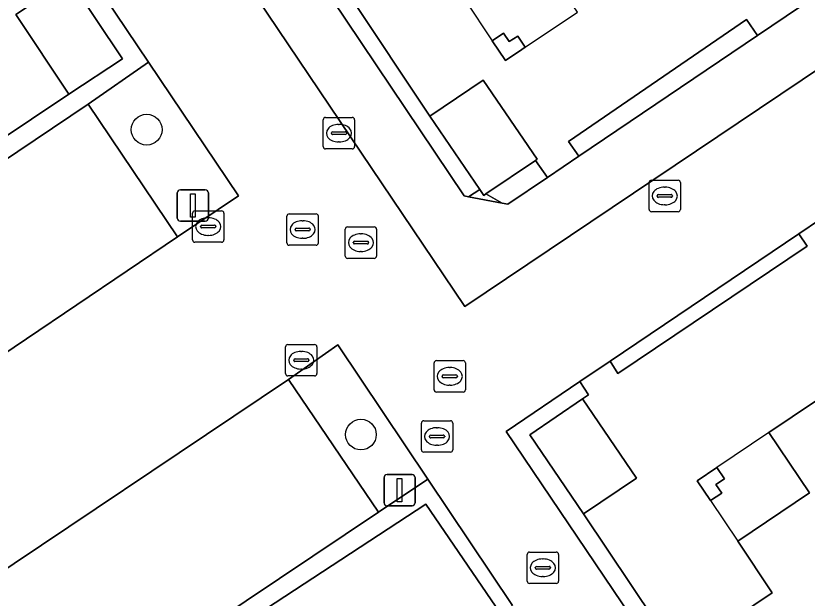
# Model space of a CAD drawing. Extents: x 158793 to 159888, y 384317 to 385256.
# Drawn here: x 159009.12 to 159034.32, y 384656.08 to 384674.63 of the extents above; entities that cross this region are included whole.
import ezdxf

# ---------------------------------------------------------------- set-up
doc = ezdxf.new("R2010")
doc.units = 0
for name, color, linetype in [('IMGEO_Boom', 7, 'Continuous'), ('IMGEO_Erf', 7, 'Continuous'), ('IMGEO_Groenvoorziening', 7, 'Continuous'), ('IMGEO_Haag', 7, 'Continuous'), ('IMGEO_Kolk', 7, 'Continuous'), ('IMGEO_Lichtmast', 7, 'Continuous'), ('IMGEO_Pand', 7, 'Continuous'), ('IMGEO_Pand_overbouw', 7, 'Continuous'), ('IMGEO_Parkeervlak_open', 7, 'Continuous'), ('IMGEO_Rijbaan_lokaal_open', 7, 'Continuous'), ('IMGEO_Rioolput', 7, 'Continuous'), ('IMGEO_Voetpad_open', 7, 'Continuous')]:
    doc.layers.add(name, color=color, linetype=linetype)

msp = doc.modelspace()

# ---------------------------------------------------------------- linework, layer by layer
at = {"layer": 'IMGEO_Boom'}
for centre in [(159013.286, 384671.004), (159020.11, 384661.29)]:
    msp.add_circle(centre, 0.489, dxfattribs=at)
at = {"layer": 'IMGEO_Erf'}
for points in [[(159030.87, 384697.932), (159016.999, 384688.587), (159016.845, 384688.805), (159015.976, 384688.222), (159016.285, 384687.777), (159014.609, 384686.625), (159016.337, 384684.111), (159014.649, 384682.946), (159022.309, 384671.435), (159024.006, 384672.586), (159025.72, 384670.063), (159025.667, 384670.027), (159026.047, 384669.485), (159027.054, 384670.164), (159026.725, 384670.624), (159032.394, 384674.514), (159032.743, 384674), (159034.111, 384674.923), (159033.762, 384675.419), (159040.42, 384679.911)], [(159004.91, 384668.192), (159010.81, 384672.13), (159009.119, 384674.672), (159010.822, 384675.811), (159003.482, 384686.92)], [(159035.442, 384668.618), (159034.06, 384667.685), (159034.319, 384667.294), (159028.291, 384663.236), (159028.043, 384663.626), (159027.084, 384662.979), (159027.355, 384662.556), (159027.166, 384662.428), (159028.882, 384659.901), (159027.202, 384658.761), (159034.797, 384647.418)], [(159032.042, 384655.463), (159033.212, 384656.252), (159032.109, 384657.895), (159034.397, 384659.43), (159033.105, 384661.356), (159036.108, 384663.378), (159038.502, 384659.818), (159039.801, 384660.662), (159041.107, 384661.511), (159038.68, 384665.087), (159041.675, 384667.115), (159042.943, 384665.247), (159045.213, 384666.788), (159046.326, 384665.143), (159047.517, 384665.945), (159050.714, 384661.196), (159046.795, 384658.552), (159049.446, 384654.621)], [(159024.552, 384655.586), (159022.176, 384659.072), (159010.213, 384651.242)]]:
    msp.add_lwpolyline(points, dxfattribs=at)
for points in [[(159025.342, 384673.628), (159025.232, 384673.555), (159024.716, 384673.207), (159024.294, 384673.839), (159024.651, 384674.078), (159024.831, 384673.809), (159025.107, 384673.988)], [(159031.691, 384659.885), (159031.416, 384659.7), (159031.601, 384659.425), (159031.244, 384659.186), (159030.82, 384659.818), (159031.45, 384660.242)]]:
    msp.add_lwpolyline(points, close=True, dxfattribs=at)
at = {"layer": 'IMGEO_Groenvoorziening'}
for points in [[(159011.423, 384671.817), (159013.342, 384673.159), (159004.533, 384686.241), (158999.536, 384693.676), (158999.092, 384693.395), (159001.782, 384689.447), (159003.482, 384686.92), (159010.822, 384675.811), (159012.516, 384673.264), (159010.81, 384672.13), (159004.91, 384668.192), (159005.247, 384667.662)], [(159014.609, 384686.625), (159016.285, 384687.777), (159015.976, 384688.222), (159015.785, 384688.094), (159013.604, 384686.631), (159012.161, 384685.634), (159023.393, 384668.892), (159023.532, 384668.866), (159023.895, 384669.096), (159022.309, 384671.435), (159014.649, 384682.946), (159012.919, 384685.463)], [(159032.743, 384674), (159032.394, 384674.514), (159026.725, 384670.624), (159027.054, 384670.164)], [(159013.342, 384673.159), (159011.423, 384671.817), (159014.269, 384667.587), (159016.213, 384668.895)], [(159025.667, 384670.027), (159024.09, 384668.958), (159024.609, 384668.666), (159024.784, 384668.633), (159026.047, 384669.485)], [(159023.895, 384669.096), (159023.532, 384668.866), (159024.609, 384668.666), (159024.09, 384668.958), (159024.021, 384668.911)], [(159034.06, 384667.685), (159028.043, 384663.626), (159028.291, 384663.236), (159034.319, 384667.294)], [(159019.37, 384664.148), (159017.806, 384663.05), (159020.666, 384658.822), (159022.24, 384659.867)], [(159027.202, 384658.761), (159025.492, 384661.282), (159027.166, 384662.428), (159027.355, 384662.556), (159027.084, 384662.979), (159024.734, 384661.394), (159034.371, 384647.11), (159034.797, 384647.418)], [(159024.937, 384655.845), (159022.24, 384659.867), (159020.666, 384658.822), (159010.152, 384651.77), (159009.914, 384651.611), (159010.213, 384651.242), (159022.176, 384659.072), (159024.552, 384655.586)]]:
    msp.add_lwpolyline(points, close=True, dxfattribs=at)
at = {"layer": 'IMGEO_Haag'}
for points in [[(159004.533, 384686.241), (158999.536, 384693.676), (158999.092, 384693.395), (159001.782, 384689.447), (159003.482, 384686.92), (159010.822, 384675.811), (159012.516, 384673.264), (159010.81, 384672.13), (159004.91, 384668.192), (159005.247, 384667.662), (159011.423, 384671.817), (159013.342, 384673.159)], [(159014.649, 384682.946), (159012.919, 384685.463), (159014.609, 384686.625), (159016.285, 384687.777), (159015.976, 384688.222), (159015.785, 384688.094), (159013.604, 384686.631), (159012.161, 384685.634), (159023.393, 384668.892), (159023.532, 384668.866), (159023.895, 384669.096), (159022.309, 384671.435)], [(159032.743, 384674), (159032.394, 384674.514), (159026.725, 384670.624), (159027.054, 384670.164)], [(159026.047, 384669.485), (159025.667, 384670.027), (159024.09, 384668.958), (159024.609, 384668.666), (159024.784, 384668.633)], [(159034.06, 384667.685), (159028.043, 384663.626), (159028.291, 384663.236), (159034.319, 384667.294)], [(159025.492, 384661.282), (159027.166, 384662.428), (159027.355, 384662.556), (159027.084, 384662.979), (159024.734, 384661.394), (159034.371, 384647.11), (159034.797, 384647.418), (159027.202, 384658.761)], [(159024.937, 384655.845), (159022.24, 384659.867), (159020.666, 384658.822), (159010.152, 384651.77), (159009.914, 384651.611), (159010.213, 384651.242), (159022.176, 384659.072), (159024.552, 384655.586)]]:
    msp.add_lwpolyline(points, close=True, dxfattribs=at)
at = {"layer": 'IMGEO_Kolk'}
for p, q in [((159018.909, 384670.467), (159018.909, 384671.319)), ((159018.984, 384671.393), (159019.836, 384671.393)), ((159019.91, 384671.319), (159019.91, 384670.467)), ((159019.397, 384671.173), (159019.422, 384671.173)), ((159019.168, 384670.887), (159019.168, 384670.899)), ((159019.606, 384670.85), (159019.208, 384670.85)), ((159019.211, 384670.936), (159019.609, 384670.936)), ((159019.652, 384670.899), (159019.652, 384670.887)), ((159019.42, 384670.613), (159019.395, 384670.613)), ((159019.836, 384670.393), (159018.984, 384670.393)), ((159029.286, 384668.466), (159029.286, 384669.318)), ((159029.361, 384669.392), (159030.213, 384669.392)), ((159030.287, 384669.318), (159030.287, 384668.466)), ((159029.774, 384669.172), (159029.799, 384669.172)), ((159029.545, 384668.886), (159029.545, 384668.898)), ((159029.983, 384668.849), (159029.585, 384668.849)), ((159029.588, 384668.935), (159029.986, 384668.935)), ((159030.029, 384668.898), (159030.029, 384668.886)), ((159029.797, 384668.612), (159029.772, 384668.612)), ((159014.745, 384667.491), (159014.745, 384668.343)), ((159014.82, 384668.417), (159015.672, 384668.417)), ((159015.746, 384668.343), (159015.746, 384667.491)), ((159030.213, 384668.392), (159029.361, 384668.392)), ((159015.233, 384668.197), (159015.258, 384668.197)), ((159015.004, 384667.911), (159015.004, 384667.923)), ((159015.442, 384667.874), (159015.044, 384667.874)), ((159015.047, 384667.96), (159015.445, 384667.96)), ((159015.488, 384667.923), (159015.488, 384667.911)), ((159015.256, 384667.637), (159015.231, 384667.637)), ((159015.672, 384667.417), (159014.82, 384667.417)), ((159017.709, 384663.233), (159017.709, 384664.085)), ((159017.784, 384664.159), (159018.636, 384664.159)), ((159018.197, 384663.939), (159018.222, 384663.939)), ((159018.71, 384664.085), (159018.71, 384663.233)), ((159018.011, 384663.702), (159018.409, 384663.702)), ((159017.968, 384663.653), (159017.968, 384663.665)), ((159018.406, 384663.616), (159018.008, 384663.616)), ((159018.452, 384663.665), (159018.452, 384663.653)), ((159018.22, 384663.379), (159018.195, 384663.379)), ((159018.636, 384663.159), (159017.784, 384663.159)), ((159025.403, 384656.623), (159025.403, 384657.475)), ((159025.478, 384657.549), (159026.33, 384657.549)), ((159026.404, 384657.475), (159026.404, 384656.623)), ((159025.891, 384657.329), (159025.916, 384657.329)), ((159025.662, 384657.043), (159025.662, 384657.055)), ((159026.1, 384657.006), (159025.702, 384657.006)), ((159025.705, 384657.092), (159026.103, 384657.092)), ((159026.146, 384657.055), (159026.146, 384657.043)), ((159025.914, 384656.769), (159025.889, 384656.769)), ((159026.33, 384656.549), (159025.478, 384656.549))]:
    msp.add_line(p, q, dxfattribs=at)
for points in [[(159018.909, 384670.467), (159018.909, 384671.319)], [(159018.984, 384671.393), (159019.836, 384671.393)], [(159019.91, 384671.319), (159019.91, 384670.467)], [(159019.836, 384670.393), (159018.984, 384670.393)], [(159029.286, 384668.466), (159029.286, 384669.318)], [(159029.361, 384669.392), (159030.213, 384669.392)], [(159030.287, 384669.318), (159030.287, 384668.466)], [(159014.745, 384667.491), (159014.745, 384668.343)], [(159014.82, 384668.417), (159015.672, 384668.417)], [(159015.746, 384668.343), (159015.746, 384667.491)], [(159030.213, 384668.392), (159029.361, 384668.392)], [(159015.672, 384667.417), (159014.82, 384667.417)], [(159017.709, 384663.233), (159017.709, 384664.085)], [(159017.784, 384664.159), (159018.636, 384664.159)], [(159018.71, 384664.085), (159018.71, 384663.233)], [(159018.636, 384663.159), (159017.784, 384663.159)], [(159025.403, 384656.623), (159025.403, 384657.475)], [(159025.478, 384657.549), (159026.33, 384657.549)], [(159026.404, 384657.475), (159026.404, 384656.623)], [(159026.33, 384656.549), (159025.478, 384656.549)]]:
    msp.add_lwpolyline(points, dxfattribs=at)
for centre, radius, start, end in [((159018.986, 384671.317), 0.0765, 91.552, 178.448), ((159018.986, 384671.317), 0.0765, 91.552, 178.448), ((159019.834, 384671.317), 0.0765, 1.552, 88.448), ((159019.834, 384671.317), 0.0765, 1.552, 88.448), ((159019.208, 384670.896), 0.0403, 85.8775, 175.7526), ((159019.205, 384670.886), 0.0366, 178.938, 274.7102), ((159019.609, 384670.893), 0.043, 264.8664, 352.4533), ((159019.613, 384670.898), 0.0386, 1.7309, 96.639), ((159018.986, 384670.469), 0.0765, 181.552, 268.448), ((159018.986, 384670.469), 0.0765, 181.552, 268.448), ((159019.834, 384670.469), 0.0765, 271.552, 358.448), ((159019.834, 384670.469), 0.0765, 271.552, 358.448), ((159029.363, 384669.316), 0.0765, 91.552, 178.448), ((159029.363, 384669.316), 0.0765, 91.552, 178.448), ((159030.211, 384669.316), 0.0765, 1.552, 88.448), ((159030.211, 384669.316), 0.0765, 1.552, 88.448), ((159029.585, 384668.895), 0.0403, 85.8775, 175.7526), ((159029.582, 384668.885), 0.0366, 178.938, 274.7102), ((159029.986, 384668.892), 0.043, 264.8664, 352.4533), ((159029.99, 384668.897), 0.0386, 1.7309, 96.639), ((159029.363, 384668.468), 0.0765, 181.552, 268.448), ((159029.363, 384668.468), 0.0765, 181.552, 268.448), ((159030.211, 384668.468), 0.0765, 271.552, 358.448), ((159030.211, 384668.468), 0.0765, 271.552, 358.448), ((159014.822, 384668.341), 0.0765, 91.552, 178.448), ((159014.822, 384668.341), 0.0765, 91.552, 178.448), ((159015.67, 384668.341), 0.0765, 1.552, 88.448), ((159015.67, 384668.341), 0.0765, 1.552, 88.448), ((159015.044, 384667.92), 0.0403, 85.8775, 175.7526), ((159015.041, 384667.91), 0.0366, 178.938, 274.7102), ((159015.445, 384667.917), 0.043, 264.8664, 352.4533), ((159015.449, 384667.922), 0.0386, 1.7309, 96.639), ((159014.822, 384667.493), 0.0765, 181.552, 268.448), ((159014.822, 384667.493), 0.0765, 181.552, 268.448), ((159015.67, 384667.493), 0.0765, 271.552, 358.448), ((159015.67, 384667.493), 0.0765, 271.552, 358.448), ((159017.786, 384664.083), 0.0765, 91.552, 178.448), ((159017.786, 384664.083), 0.0765, 91.552, 178.448), ((159018.634, 384664.083), 0.0765, 1.552, 88.448), ((159018.634, 384664.083), 0.0765, 1.552, 88.448), ((159018.008, 384663.662), 0.0403, 85.8775, 175.7526), ((159018.413, 384663.664), 0.0386, 1.7309, 96.639), ((159018.005, 384663.652), 0.0366, 178.938, 274.7102), ((159018.409, 384663.659), 0.043, 264.8664, 352.4533), ((159017.786, 384663.235), 0.0765, 181.552, 268.448), ((159017.786, 384663.235), 0.0765, 181.552, 268.448), ((159018.634, 384663.235), 0.0765, 271.552, 358.448), ((159018.634, 384663.235), 0.0765, 271.552, 358.448), ((159025.48, 384657.473), 0.0765, 91.552, 178.448), ((159025.48, 384657.473), 0.0765, 91.552, 178.448), ((159026.328, 384657.473), 0.0765, 1.552, 88.448), ((159026.328, 384657.473), 0.0765, 1.552, 88.448), ((159025.702, 384657.052), 0.0403, 85.8775, 175.7526), ((159025.699, 384657.042), 0.0366, 178.938, 274.7102), ((159026.103, 384657.049), 0.043, 264.8664, 352.4533), ((159026.107, 384657.054), 0.0386, 1.7309, 96.639), ((159025.48, 384656.625), 0.0765, 181.552, 268.448), ((159025.48, 384656.625), 0.0765, 181.552, 268.448), ((159026.328, 384656.625), 0.0765, 271.552, 358.448), ((159026.328, 384656.625), 0.0765, 271.552, 358.448)]:
    msp.add_arc(centre, radius, start, end, dxfattribs=at)
for centre, major_axis, ratio, start_param, end_param in [((159019.396, 384670.893), (-0.387, 0.002), 0.722429, 4.712389, 7.853982), ((159019.421, 384670.893), (-0.39, 0.002), 0.717154, 1.570796, 4.712389), ((159029.773, 384668.892), (-0.387, 0.002), 0.722429, 4.712389, 7.853982), ((159029.798, 384668.892), (-0.39, 0.002), 0.717154, 1.570796, 4.712389), ((159015.232, 384667.917), (-0.387, 0.002), 0.722429, 4.712389, 7.853982), ((159015.257, 384667.917), (-0.39, 0.002), 0.717154, 1.570796, 4.712389), ((159018.196, 384663.659), (-0.387, 0.002), 0.722429, 4.712389, 7.853982), ((159018.221, 384663.659), (-0.39, 0.002), 0.717154, 1.570796, 4.712389), ((159025.89, 384657.049), (-0.387, 0.002), 0.722429, 4.712389, 7.853982), ((159025.915, 384657.049), (-0.39, 0.002), 0.717154, 1.570796, 4.712389)]:
    msp.add_ellipse(centre, major_axis=major_axis, ratio=ratio, start_param=start_param, end_param=end_param, dxfattribs=at)
at = {"layer": 'IMGEO_Lichtmast'}
for p, q in [((159014.261, 384668.188), (159014.261, 384668.988)), ((159014.261, 384668.988), (159014.261, 384668.188)), ((159014.361, 384669.088), (159015.151, 384669.088)), ((159015.151, 384669.088), (159014.361, 384669.088)), ((159015.251, 384668.988), (159015.251, 384668.188)), ((159015.251, 384668.188), (159015.251, 384668.988)), ((159015.151, 384668.088), (159014.361, 384668.088)), ((159014.361, 384668.088), (159015.151, 384668.088)), ((159020.847, 384659.119), (159020.847, 384659.919)), ((159020.847, 384659.919), (159020.847, 384659.119)), ((159020.947, 384660.019), (159021.737, 384660.019)), ((159021.737, 384660.019), (159020.947, 384660.019)), ((159021.837, 384659.919), (159021.837, 384659.119)), ((159021.837, 384659.119), (159021.837, 384659.919)), ((159021.737, 384659.019), (159020.947, 384659.019)), ((159020.947, 384659.019), (159021.737, 384659.019))]:
    msp.add_line(p, q, dxfattribs=at)
for points in [[(159014.681, 384668.963), (159014.831, 384668.963), (159014.831, 384668.213), (159014.681, 384668.213), (159014.681, 384668.963)], [(159021.267, 384659.894), (159021.417, 384659.894), (159021.417, 384659.144), (159021.267, 384659.144), (159021.267, 384659.894)]]:
    msp.add_lwpolyline(points, dxfattribs=at)
for centre, start, end in [((159014.361, 384668.988), 90, 180), ((159014.361, 384668.988), 90, 180), ((159015.151, 384668.988), 0, 90), ((159015.151, 384668.988), 360, 90), ((159014.361, 384668.188), 180, 270), ((159014.361, 384668.188), 180, 270), ((159015.151, 384668.188), 270, 0), ((159015.151, 384668.188), 270, 0), ((159020.947, 384659.919), 90, 180), ((159020.947, 384659.919), 90, 180), ((159021.737, 384659.919), 0, 90), ((159021.737, 384659.919), 360, 90), ((159020.947, 384659.119), 180, 270), ((159020.947, 384659.119), 180, 270), ((159021.737, 384659.119), 270, 0), ((159021.737, 384659.119), 270, 0)]:
    msp.add_arc(centre, 0.1, start, end, dxfattribs=at)
at = {"layer": 'IMGEO_Pand'}
for points in [[(159010.822, 384675.811), (159009.119, 384674.672), (159010.81, 384672.13), (159012.516, 384673.264)], [(159025.342, 384673.628), (159025.107, 384673.988), (159024.831, 384673.809), (159024.651, 384674.078), (159024.294, 384673.839), (159024.716, 384673.207), (159025.232, 384673.555)], [(159024.006, 384672.586), (159022.309, 384671.435), (159023.895, 384669.096), (159024.021, 384668.911), (159024.09, 384668.958), (159025.667, 384670.027), (159025.72, 384670.063)], [(159038.502, 384659.818), (159036.108, 384663.378), (159033.105, 384661.356), (159034.397, 384659.43), (159032.109, 384657.895), (159033.212, 384656.252), (159032.042, 384655.463), (159035.217, 384650.746), (159039.142, 384653.377), (159041.679, 384655.093)], [(159027.166, 384662.428), (159025.492, 384661.282), (159027.202, 384658.761), (159028.882, 384659.901)], [(159031.691, 384659.885), (159031.45, 384660.242), (159030.82, 384659.818), (159031.244, 384659.186), (159031.601, 384659.425), (159031.416, 384659.7)]]:
    msp.add_lwpolyline(points, close=True, dxfattribs=at)
at = {"layer": 'IMGEO_Pand_overbouw'}
for points in [[(159027.005, 384674.748), (159025.717, 384676.65), (159023.432, 384675.127), (159024.294, 384673.839), (159024.716, 384673.207), (159025.232, 384673.555), (159025.342, 384673.628)], [(159033.105, 384661.356), (159031.45, 384660.242), (159030.82, 384659.818), (159031.244, 384659.186), (159032.109, 384657.895), (159034.397, 384659.43)]]:
    msp.add_lwpolyline(points, close=True, dxfattribs=at)
at = {"layer": 'IMGEO_Parkeervlak_open'}
for points in [[(159014.269, 384667.587), (159011.423, 384671.817), (159005.247, 384667.662), (159004.967, 384667.473), (159007.845, 384663.262)], [(159017.806, 384663.05), (159007.314, 384656.012), (159010.152, 384651.77), (159020.666, 384658.822)]]:
    msp.add_lwpolyline(points, close=True, dxfattribs=at)
at = {"layer": 'IMGEO_Rijbaan_lokaal_open'}
for points in [[(159076.098, 384700.8), (159064.041, 384692.712), (159060.67, 384690.454), (159040.186, 384676.652), (159023.424, 384665.376), (159015.48, 384677.168), (159007.469, 384689.118), (159004.736, 384693.195), (158992.379, 384711.59), (158979.975, 384730.054)], [(159034.371, 384647.11), (159024.734, 384661.394), (159027.084, 384662.979), (159028.043, 384663.626), (159034.06, 384667.685), (159035.442, 384668.618), (159041.379, 384672.623), (159042.383, 384673.3), (159045.929, 384675.692), (159047.185, 384676.54), (159057.782, 384683.689), (159063.78, 384687.735), (159066.28, 384689.406)], [(159004.533, 384686.241), (159013.342, 384673.159), (159016.213, 384668.895), (159014.269, 384667.587), (159007.845, 384663.262)], [(159007.314, 384656.012), (159017.806, 384663.05), (159019.37, 384664.148), (159022.24, 384659.867), (159024.937, 384655.845)]]:
    msp.add_lwpolyline(points, dxfattribs=at)
at = {"layer": 'IMGEO_Rioolput'}
for p, q in [((159017.752, 384667.397), (159017.752, 384668.249)), ((159017.827, 384668.323), (159018.679, 384668.323)), ((159018.753, 384668.249), (159018.753, 384667.397)), ((159018.24, 384668.103), (159018.265, 384668.103)), ((159018.011, 384667.817), (159018.011, 384667.829)), ((159018.449, 384667.78), (159018.051, 384667.78)), ((159018.054, 384667.866), (159018.452, 384667.866)), ((159018.495, 384667.829), (159018.495, 384667.817)), ((159019.609, 384666.979), (159019.609, 384667.831)), ((159019.684, 384667.905), (159020.536, 384667.905)), ((159020.61, 384667.831), (159020.61, 384666.979)), ((159018.263, 384667.543), (159018.238, 384667.543)), ((159020.097, 384667.685), (159020.122, 384667.685)), ((159018.679, 384667.323), (159017.827, 384667.323)), ((159019.868, 384667.399), (159019.868, 384667.411)), ((159020.306, 384667.362), (159019.908, 384667.362)), ((159019.911, 384667.448), (159020.309, 384667.448)), ((159020.352, 384667.411), (159020.352, 384667.399)), ((159020.12, 384667.125), (159020.095, 384667.125)), ((159020.536, 384666.905), (159019.684, 384666.905)), ((159022.438, 384662.72), (159022.438, 384663.572)), ((159022.513, 384663.646), (159023.365, 384663.646)), ((159022.926, 384663.426), (159022.951, 384663.426)), ((159023.439, 384663.572), (159023.439, 384662.72)), ((159022.74, 384663.189), (159023.138, 384663.189)), ((159022.697, 384663.14), (159022.697, 384663.152)), ((159023.135, 384663.103), (159022.737, 384663.103)), ((159023.181, 384663.152), (159023.181, 384663.14)), ((159022.949, 384662.866), (159022.924, 384662.866)), ((159023.365, 384662.646), (159022.513, 384662.646)), ((159022.109, 384661.73), (159022.961, 384661.73)), ((159022.034, 384660.804), (159022.034, 384661.656)), ((159022.522, 384661.51), (159022.547, 384661.51)), ((159023.035, 384661.656), (159023.035, 384660.804)), ((159022.293, 384661.224), (159022.293, 384661.236)), ((159022.731, 384661.187), (159022.333, 384661.187)), ((159022.336, 384661.273), (159022.734, 384661.273)), ((159022.777, 384661.236), (159022.777, 384661.224)), ((159022.545, 384660.95), (159022.52, 384660.95)), ((159022.961, 384660.73), (159022.109, 384660.73))]:
    msp.add_line(p, q, dxfattribs=at)
for points in [[(159017.752, 384667.397), (159017.752, 384668.249)], [(159017.827, 384668.323), (159018.679, 384668.323)], [(159018.753, 384668.249), (159018.753, 384667.397)], [(159019.609, 384666.979), (159019.609, 384667.831)], [(159019.684, 384667.905), (159020.536, 384667.905)], [(159020.61, 384667.831), (159020.61, 384666.979)], [(159018.679, 384667.323), (159017.827, 384667.323)], [(159020.536, 384666.905), (159019.684, 384666.905)], [(159022.438, 384662.72), (159022.438, 384663.572)], [(159022.513, 384663.646), (159023.365, 384663.646)], [(159023.439, 384663.572), (159023.439, 384662.72)], [(159023.365, 384662.646), (159022.513, 384662.646)], [(159022.109, 384661.73), (159022.961, 384661.73)], [(159022.034, 384660.804), (159022.034, 384661.656)], [(159023.035, 384661.656), (159023.035, 384660.804)], [(159022.961, 384660.73), (159022.109, 384660.73)]]:
    msp.add_lwpolyline(points, dxfattribs=at)
for centre, radius, start, end in [((159017.829, 384668.247), 0.0765, 91.552, 178.448), ((159017.829, 384668.247), 0.0765, 91.552, 178.448), ((159018.677, 384668.247), 0.0765, 1.552, 88.448), ((159018.677, 384668.247), 0.0765, 1.552, 88.448), ((159018.051, 384667.826), 0.0403, 85.8775, 175.7526), ((159018.048, 384667.816), 0.0366, 178.938, 274.7102), ((159018.452, 384667.823), 0.043, 264.8664, 352.4533), ((159018.456, 384667.828), 0.0386, 1.7309, 96.639), ((159019.686, 384667.829), 0.0765, 91.552, 178.448), ((159019.686, 384667.829), 0.0765, 91.552, 178.448), ((159020.534, 384667.829), 0.0765, 1.552, 88.448), ((159020.534, 384667.829), 0.0765, 1.552, 88.448), ((159017.829, 384667.399), 0.0765, 181.552, 268.448), ((159017.829, 384667.399), 0.0765, 181.552, 268.448), ((159018.677, 384667.399), 0.0765, 271.552, 358.448), ((159018.677, 384667.399), 0.0765, 271.552, 358.448), ((159019.908, 384667.408), 0.0403, 85.8775, 175.7526), ((159019.905, 384667.398), 0.0366, 178.938, 274.7102), ((159020.309, 384667.405), 0.043, 264.8664, 352.4533), ((159020.313, 384667.41), 0.0386, 1.7309, 96.639), ((159019.686, 384666.981), 0.0765, 181.552, 268.448), ((159019.686, 384666.981), 0.0765, 181.552, 268.448), ((159020.534, 384666.981), 0.0765, 271.552, 358.448), ((159020.534, 384666.981), 0.0765, 271.552, 358.448), ((159022.515, 384663.57), 0.0765, 91.552, 178.448), ((159022.515, 384663.57), 0.0765, 91.552, 178.448), ((159023.363, 384663.57), 0.0765, 1.552, 88.448), ((159023.363, 384663.57), 0.0765, 1.552, 88.448), ((159022.737, 384663.149), 0.0403, 85.8775, 175.7526), ((159023.142, 384663.151), 0.0386, 1.7309, 96.639), ((159022.734, 384663.139), 0.0366, 178.938, 274.7102), ((159023.138, 384663.146), 0.043, 264.8664, 352.4533), ((159022.515, 384662.722), 0.0765, 181.552, 268.448), ((159022.515, 384662.722), 0.0765, 181.552, 268.448), ((159023.363, 384662.722), 0.0765, 271.552, 358.448), ((159023.363, 384662.722), 0.0765, 271.552, 358.448), ((159022.111, 384661.654), 0.0765, 91.552, 178.448), ((159022.111, 384661.654), 0.0765, 91.552, 178.448), ((159022.959, 384661.654), 0.0765, 1.552, 88.448), ((159022.959, 384661.654), 0.0765, 1.552, 88.448), ((159022.333, 384661.233), 0.0403, 85.8775, 175.7526), ((159022.33, 384661.223), 0.0366, 178.938, 274.7102), ((159022.734, 384661.23), 0.043, 264.8664, 352.4533), ((159022.738, 384661.235), 0.0386, 1.7309, 96.639), ((159022.111, 384660.806), 0.0765, 181.552, 268.448), ((159022.111, 384660.806), 0.0765, 181.552, 268.448), ((159022.959, 384660.806), 0.0765, 271.552, 358.448), ((159022.959, 384660.806), 0.0765, 271.552, 358.448)]:
    msp.add_arc(centre, radius, start, end, dxfattribs=at)
for centre, major_axis, ratio, start_param, end_param in [((159018.239, 384667.823), (-0.387, 0.002), 0.722429, 4.712389, 7.853982), ((159018.264, 384667.823), (-0.39, 0.002), 0.717154, 1.570796, 4.712389), ((159020.096, 384667.405), (-0.387, 0.002), 0.722429, 4.712389, 7.853982), ((159020.121, 384667.405), (-0.39, 0.002), 0.717154, 1.570796, 4.712389), ((159022.925, 384663.146), (-0.387, 0.002), 0.722429, 4.712389, 7.853982), ((159022.95, 384663.146), (-0.39, 0.002), 0.717154, 1.570796, 4.712389), ((159022.521, 384661.23), (-0.387, 0.002), 0.722429, 4.712389, 7.853982), ((159022.546, 384661.23), (-0.39, 0.002), 0.717154, 1.570796, 4.712389)]:
    msp.add_ellipse(centre, major_axis=major_axis, ratio=ratio, start_param=start_param, end_param=end_param, dxfattribs=at)
at = {"layer": 'IMGEO_Voetpad_open'}
msp.add_lwpolyline([(159060.67, 384690.454), (159059.563, 384692.109), (159057.126, 384690.444), (159034.111, 384674.923), (159032.743, 384674), (159027.054, 384670.164), (159026.047, 384669.485), (159024.784, 384668.633), (159024.609, 384668.666), (159023.532, 384668.866), (159023.393, 384668.892), (159012.161, 384685.634), (159009.384, 384689.772), (159009.103, 384690.19), (159007.469, 384689.118), (159015.48, 384677.168), (159023.424, 384665.376), (159040.186, 384676.652)], close=True, dxfattribs=at)

doc.saveas('drawing.dxf')
